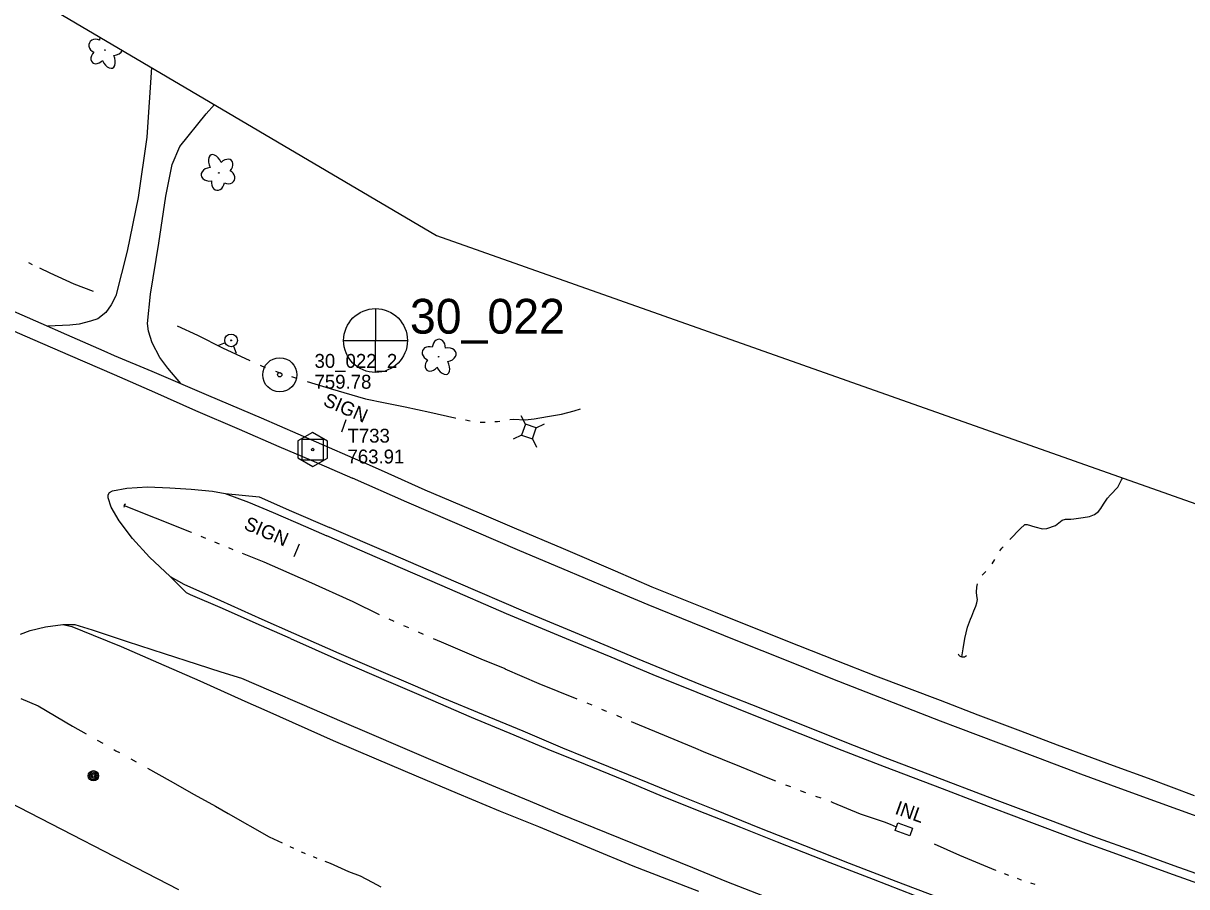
# Model space of a CAD drawing. Extents: x 589250 to 1188077, y 162953 to 363065.
# Drawn here: x 595870 to 596372, y 184512 to 184885 of the extents above; entities that cross this region are included whole.
import ezdxf

# ---------------------------------------------------------------- set-up
doc = ezdxf.new("R2010")
doc.units = 0
for name, color, linetype in [('E_DRN', 7, 'Continuous'), ('E_DRN_Text', 7, 'Continuous'), ('E_DWY', 7, 'Continuous'), ('E_LAND_Vegetation', 7, 'Continuous'), ('E_MAP_Control', 7, 'Continuous'), ('E_MAP_Limits', 7, 'Continuous'), ('E_MAP_PassPoints', 7, 'Continuous'), ('E_MAP_PhotoCenter', 7, 'Continuous'), ('E_MISCPROP', 7, 'Continuous'), ('E_RDWY', 7, 'Continuous'), ('E_RDWY_Gravel', 7, 'Continuous'), ('E_SGN', 7, 'Continuous'), ('E_SGN_Text', 7, 'Continuous'), ('E_UTL_AG_Bold', 7, 'Continuous'), ('E_UTL_WHydrant', 7, 'Continuous'), ('E_WTR_FlowLine', 7, 'Continuous')]:
    doc.layers.add(name, color=color, linetype=linetype)

msp = doc.modelspace()

# ---------------------------------------------------------------- linework, layer by layer
at = {"layer": 'E_DRN'}
for p, q in [((596246.52, 184536.68), (596247.68, 184539.93)), ((596247.68, 184539.93), (596254.02, 184537.67)), ((596252.86, 184534.42), (596246.52, 184536.68)), ((596254.02, 184537.67), (596252.86, 184534.42))]:
    msp.add_line(p, q, dxfattribs=at)
for centre, radius, start, end in [((595914.54, 184676.71), 0.915, 108.31, 214.5702), ((596275.83, 184613.91), 2.36, 206.3628, 312.6231)]:
    msp.add_arc(centre, radius, start, end, dxfattribs=at)
at = {"layer": 'E_DWY'}
for p, q in [((595925.59, 184865.98), (595923.48, 184835.96)), ((595949.15, 184846.01), (595952.68, 184850.02)), ((595937.79, 184831.81), (595949.15, 184846.01)), ((595923.48, 184835.96), (595919.72, 184809.91)), ((595934.42, 184824.15), (595937.79, 184831.81)), ((595931.72, 184810.45), (595934.42, 184824.15)), ((595919.72, 184809.91), (595915, 184786.73)), ((595928.66, 184790.1), (595931.72, 184810.45)), ((595925.17, 184768.12), (595928.66, 184790.1)), ((595915, 184786.73), (595910.11, 184767.39)), ((595910.11, 184767.39), (595908.16, 184763.53)), ((595923.82, 184755.45), (595925.17, 184768.12)), ((595905.85, 184760.18), (595902.33, 184757.5)), ((595908.16, 184763.53), (595905.85, 184760.18)), ((595890.29, 184754.71), (595880.77, 184754.36)), ((595894.29, 184755.21), (595890.29, 184754.71)), ((595899.19, 184756.53), (595894.29, 184755.21)), ((595902.33, 184757.5), (595899.19, 184756.53)), ((595924.26, 184752.24), (595923.82, 184755.45)), ((595925.85, 184747.08), (595924.26, 184752.24)), ((595929.19, 184740.85), (595925.85, 184747.08)), ((595932.56, 184736.27), (595929.19, 184740.85)), ((595938.13, 184729.53), (595932.56, 184736.27))]:
    msp.add_line(p, q, dxfattribs=at)
at = {"layer": 'E_LAND_Vegetation'}
for centre in [(595905.44, 184873.5), (595954.61, 184820.47), (596049.48, 184741.14)]:
    msp.add_circle(centre, 0.128, dxfattribs=at)
for centre, major_axis, ratio, start_param, end_param in [((595901.83, 184875.18), (3.13, -1.45), 0.832022, 1.570796, 4.712389), ((595905.84, 184877.39), (-0.52, -3.58), 0.782863, 4.346802, 4.712389), ((595902.5, 184870.78), (2.51, 2.62), 0.716896, 1.570796, 4.712389), ((595906.8, 184870.08), (-1.94, 4.34), 0.560249, 1.570796, 4.712389), ((595908.93, 184874.07), (-4.2, -0.41), 0.691916, 1.570796, 2.77717), ((595953.24, 184823.89), (1.95, -4.34), 0.560249, 1.570796, 4.712389), ((595957.55, 184823.2), (-2.51, -2.62), 0.716896, 1.570796, 4.712389), ((595951.12, 184819.89), (4.2, 0.42), 0.691916, 1.570796, 4.712389), ((595958.22, 184818.8), (-3.13, 1.45), 0.832022, 1.570796, 4.712389), ((595954.21, 184816.59), (0.51, 3.58), 0.782863, 1.570796, 4.712389), ((596045.75, 184742.55), (3.23, -1.21), 0.832022, 1.570796, 4.712389), ((596049.58, 184745.05), (-0.24, -3.61), 0.782863, 1.570796, 4.712389), ((596052.91, 184741.98), (-4.16, -0.73), 0.691916, 1.570796, 4.712389), ((596046.75, 184738.21), (2.31, 2.8), 0.716896, 1.570796, 4.712389), ((596051.09, 184737.84), (-2.26, 4.18), 0.560249, 1.570796, 4.712389)]:
    msp.add_ellipse(centre, major_axis=major_axis, ratio=ratio, start_param=start_param, end_param=end_param, dxfattribs=at)
at = {"layer": 'E_MAP_Control'}
for p, q in [((595990.63, 184696.57), (595990.63, 184705.57)), ((595990.63, 184705.57), (595999.63, 184705.57)), ((595990.63, 184696.57), (595990.63, 184705.57)), ((595990.63, 184705.57), (595999.63, 184705.57)), ((595999.63, 184705.57), (595999.63, 184696.57)), ((595999.63, 184705.57), (595999.63, 184696.57)), ((595999.63, 184696.57), (595990.63, 184696.57)), ((595999.63, 184696.57), (595990.63, 184696.57))]:
    msp.add_line(p, q, dxfattribs=at)
msp.add_lwpolyline([(595988.72, 184704.83), (595988.72, 184697.44), (595995.18, 184693.71), (596001.57, 184697.38), (596001.57, 184704.7), (595995.05, 184708.43)], close=True, dxfattribs=at)
msp.add_lwpolyline([(595988.72, 184704.83), (595988.72, 184697.44), (595995.18, 184693.71), (596001.57, 184697.38), (596001.57, 184704.7), (595995.05, 184708.43)], close=True, dxfattribs=at)
msp.add_circle((595995.13, 184701.07), 0.546, dxfattribs=at)
msp.add_circle((595995.13, 184701.07), 0.546, dxfattribs=at)
at = {"layer": 'E_MAP_Limits'}
for p, q in [((595505.97, 185113.2), (596048.59, 184793.51)), ((596048.59, 184793.51), (596621.63, 184590.89)), ((595524.53, 184723.49), (595937.18, 184511.19))]:
    msp.add_line(p, q, dxfattribs=at)
at = {"layer": 'E_MAP_PassPoints'}
for radius in [7.38, 7.38, 0.945, 0.945]:
    msp.add_circle((595980.91, 184733.35), radius, dxfattribs=at)
at = {"layer": 'E_MAP_PhotoCenter'}
for p, q in [((596022.19, 184761.93), (596022.12, 184734.52)), ((596022.19, 184761.93), (596022.12, 184734.52)), ((596008.5, 184748.12), (596035.96, 184748.11)), ((596008.5, 184748.12), (596035.96, 184748.11))]:
    msp.add_line(p, q, dxfattribs=at)
msp.add_circle((596022.24, 184748.13), 13.78, dxfattribs=at)
msp.add_circle((596022.24, 184748.13), 13.78, dxfattribs=at)
at = {"layer": 'E_MISCPROP'}
for radius in [2.23, 1.67, 1.12, 0.558]:
    msp.add_circle((595900.46, 184560.27), radius, dxfattribs=at)
at = {"layer": 'E_RDWY'}
for p, q in [((595850.64, 184759.05), (595870.92, 184750.15)), ((595870.92, 184750.15), (595890.48, 184741.65)), ((595890.48, 184741.65), (595909.39, 184733.51)), ((595909.39, 184733.51), (595926.78, 184725.91)), ((595926.78, 184725.91), (595944.59, 184717.98)), ((595944.59, 184717.98), (595963.42, 184709.94)), ((595963.42, 184709.94), (595980.56, 184702.4)), ((595980.56, 184702.4), (595994.39, 184696.45)), ((595994.39, 184696.45), (596012.33, 184688.69)), ((595908.67, 184683.29), (595914.82, 184684.4)), ((595914.82, 184684.4), (595923.76, 184684.99)), ((595923.76, 184684.99), (595933.38, 184684.63)), ((595933.38, 184684.63), (595942.64, 184683.99)), ((596035.72, 184678.44), (596012.33, 184688.69)), ((595906.76, 184681.49), (595907.36, 184682.48)), ((595906.84, 184680.27), (595906.76, 184681.49)), ((595908.07, 184676.19), (595906.84, 184680.27)), ((595907.36, 184682.48), (595908.67, 184683.29)), ((595942.64, 184683.99), (595951.83, 184683.14)), ((595951.83, 184683.14), (595957.31, 184682.16)), ((595957.31, 184682.16), (595972, 184680.63)), ((595972, 184680.63), (595985.95, 184674.56)), ((595911.51, 184670.26), (595908.07, 184676.19)), ((595985.95, 184674.56), (596002.32, 184667.46)), ((596084.59, 184657.44), (596035.72, 184678.44)), ((595917.34, 184662.63), (595911.51, 184670.26)), ((596028.92, 184656.02), (596002.32, 184667.46)), ((595924.71, 184654.67), (595917.34, 184662.63)), ((595933.55, 184646.25), (595924.71, 184654.67)), ((596057.08, 184643.82), (596028.92, 184656.02)), ((596102.67, 184649.81), (596084.59, 184657.44)), ((596123.12, 184641.13), (596102.67, 184649.81)), ((595940.67, 184639.3), (595933.55, 184646.25)), ((595942.41, 184638.42), (595940.67, 184639.3)), ((596087.19, 184630.92), (596057.08, 184643.82)), ((596140, 184634.13), (596123.12, 184641.13)), ((595956.14, 184632.5), (595942.41, 184638.42)), ((596159.09, 184626.33), (596140, 184634.13)), ((595970.69, 184625.96), (595956.14, 184632.5)), ((596113.74, 184619.85), (596087.19, 184630.92)), ((595873.18, 184623.04), (595879.79, 184624.62)), ((595879.79, 184624.62), (595887.27, 184625.56)), ((595887.27, 184625.56), (595892.5, 184625.62)), ((595892.5, 184625.62), (595899.94, 184623.28)), ((595985.48, 184619.5), (595970.69, 184625.96)), ((596179.39, 184618.14), (596159.09, 184626.33)), ((595868.93, 184621.37), (595873.18, 184623.04)), ((595899.94, 184623.28), (595915.04, 184618.27)), ((595985.48, 184619.5), (596006.81, 184610.11)), ((596135.27, 184610.8), (596113.74, 184619.85)), ((595915.04, 184618.27), (595931.05, 184613.08)), ((596198.92, 184610.36), (596179.39, 184618.14)), ((595931.05, 184613.08), (595945.24, 184608.46)), ((596006.81, 184610.11), (596027.84, 184601.01)), ((596162.74, 184599.52), (596135.27, 184610.8)), ((596219.65, 184601.99), (596198.92, 184610.36)), ((595945.24, 184608.46), (595955.45, 184605.16)), ((595955.45, 184605.16), (595964.42, 184602.37)), ((595964.42, 184602.37), (595977.05, 184596.9)), ((596027.84, 184601.01), (596046.02, 184593.2)), ((596184.7, 184590.84), (596162.74, 184599.52)), ((596266.09, 184583.92), (596219.65, 184601.99)), ((595977.05, 184596.9), (595990.39, 184591.16)), ((595990.39, 184591.16), (596007.69, 184583.71)), ((596046.02, 184593.2), (596063.47, 184585.64)), ((596210.34, 184580.69), (596184.7, 184590.84)), ((596007.69, 184583.71), (596019.47, 184578.75)), ((596063.47, 184585.64), (596081.95, 184577.98)), ((596273.8, 184580.92), (596266.09, 184583.92)), ((596019.47, 184578.75), (596033.92, 184572.51)), ((596225.67, 184574.53), (596210.34, 184580.69)), ((596291.29, 184574.33), (596273.8, 184580.92)), ((596081.95, 184577.98), (596096.7, 184571.8)), ((596242.21, 184568.08), (596225.67, 184574.53)), ((596308.17, 184567.99), (596291.29, 184574.33)), ((596033.92, 184572.51), (596045.99, 184567.28)), ((596096.7, 184571.8), (596112.81, 184565.28)), ((596045.99, 184567.28), (596062.74, 184560.32)), ((596112.81, 184565.28), (596129.26, 184558.56)), ((596260.82, 184560.94), (596242.21, 184568.08)), ((596326.7, 184561.01), (596308.17, 184567.99)), ((596062.74, 184560.32), (596077.56, 184554.01)), ((596129.26, 184558.56), (596146.04, 184551.51)), ((596289.42, 184550.09), (596260.82, 184560.94)), ((596343.96, 184554.65), (596326.7, 184561.01)), ((596077.56, 184554.01), (596089.01, 184549.3)), ((596360.32, 184548.7), (596343.96, 184554.65)), ((596089.01, 184549.3), (596102.01, 184543.83)), ((596146.04, 184551.51), (596164.4, 184544.13)), ((596310.21, 184542.23), (596289.42, 184550.09)), ((596391.84, 184537.33), (596360.32, 184548.7)), ((596102.01, 184543.83), (596116.51, 184537.96)), ((596164.4, 184544.13), (596179.77, 184538.09)), ((596332.41, 184533.99), (596310.21, 184542.23)), ((596116.51, 184537.96), (596133.21, 184531.15)), ((596179.77, 184538.09), (596195.65, 184531.79)), ((596350.87, 184527.31), (596332.41, 184533.99)), ((596133.21, 184531.15), (596143.77, 184526.86)), ((596195.65, 184531.79), (596218.32, 184522.86)), ((596143.77, 184526.86), (596159.14, 184520.66)), ((596367.07, 184521.42), (596350.87, 184527.31)), ((596159.14, 184520.66), (596173.78, 184514.73)), ((596218.32, 184522.86), (596237.13, 184515.6)), ((596387.6, 184514.08), (596367.07, 184521.42)), ((596173.78, 184514.73), (596191.85, 184507.62)), ((596237.13, 184515.6), (596254.82, 184508.81))]:
    msp.add_line(p, q, dxfattribs=at)
at = {"layer": 'E_RDWY_Gravel'}
for p, q in [((595853.24, 184766.32), (595877.79, 184755.69)), ((595877.79, 184755.69), (595888.77, 184750.8)), ((595888.77, 184750.8), (595904.97, 184743.74)), ((595904.97, 184743.74), (595909.46, 184741.74)), ((595909.46, 184741.74), (595925.74, 184734.86)), ((595925.74, 184734.86), (595950.17, 184724.35)), ((595950.17, 184724.35), (595972.93, 184714.78)), ((595972.93, 184714.78), (595996.58, 184704.37)), ((595996.58, 184704.37), (596015.74, 184696.1)), ((596027.76, 184690.79), (596015.74, 184696.1)), ((596043.72, 184683.59), (596027.76, 184690.79)), ((595957.31, 184682.16), (595967.34, 184678.33)), ((596067.16, 184673.57), (596043.72, 184683.59)), ((595967.34, 184678.33), (595978.01, 184673.96)), ((595978.01, 184673.96), (595992.03, 184667.85)), ((596082.2, 184667.12), (596067.16, 184673.57)), ((595992.03, 184667.85), (596001.21, 184663.84)), ((596103.44, 184658.17), (596082.2, 184667.12)), ((596012.23, 184659.06), (596001.21, 184663.84)), ((596033.02, 184650.07), (596012.23, 184659.06)), ((596125.78, 184648.56), (596103.44, 184658.17)), ((596051, 184642.31), (596033.02, 184650.07)), ((595933.55, 184646.25), (595939.43, 184642.97)), ((596141.71, 184641.75), (596125.78, 184648.56)), ((595939.43, 184642.97), (595955.27, 184635.91)), ((596078.73, 184630.23), (596051, 184642.31)), ((596168.95, 184630.69), (596141.71, 184641.75)), ((595955.27, 184635.91), (595973.2, 184627.86)), ((596106.42, 184618.65), (596078.73, 184630.23)), ((596189.39, 184622.59), (596168.95, 184630.69)), ((595887.27, 184625.56), (595891.13, 184624.69)), ((595891.13, 184624.69), (595900.36, 184620.97)), ((595973.2, 184627.86), (595986.79, 184621.86)), ((595900.36, 184620.97), (595912.37, 184616.07)), ((595986.79, 184621.86), (596006.38, 184613.2)), ((596204.96, 184616.4), (596189.39, 184622.59)), ((595912.37, 184616.07), (595928.54, 184609.09)), ((596123.92, 184611.47), (596106.42, 184618.65)), ((596221.42, 184609.87), (596204.96, 184616.4)), ((595928.54, 184609.09), (595946.37, 184601.32)), ((596006.38, 184613.2), (596023.52, 184605.86)), ((596142.08, 184603.91), (596123.92, 184611.47)), ((596238.3, 184603.28), (596221.42, 184609.87)), ((596023.52, 184605.86), (596038.37, 184599.51)), ((596161.06, 184596.2), (596142.08, 184603.91)), ((595946.37, 184601.32), (595965.8, 184592.49)), ((596038.37, 184599.51), (596051.25, 184594)), ((596266.14, 184592.83), (596238.3, 184603.28)), ((596051.25, 184594), (596068.66, 184586.74)), ((596186.42, 184586.02), (596161.06, 184596.2)), ((595965.8, 184592.49), (595975.34, 184588.33)), ((596282.46, 184586.52), (596266.14, 184592.83)), ((595975.34, 184588.33), (596004.01, 184575.46)), ((596068.66, 184586.74), (596085.9, 184579.69)), ((596205.62, 184578.4), (596186.42, 184586.02)), ((596300.76, 184579.54), (596282.46, 184586.52)), ((596085.9, 184579.69), (596102.93, 184572.42)), ((596316.66, 184573.51), (596300.76, 184579.54)), ((596004.01, 184575.46), (596022.52, 184567.57)), ((596223.71, 184571.25), (596205.62, 184578.4)), ((596102.93, 184572.42), (596122.86, 184564.27)), ((596241.95, 184564.16), (596223.71, 184571.25)), ((596340.86, 184564.65), (596316.66, 184573.51)), ((596022.52, 184567.57), (596039.79, 184560.21)), ((596122.86, 184564.27), (596139.73, 184557.33)), ((596266.96, 184554.64), (596241.95, 184564.16)), ((596355.89, 184559.06), (596340.86, 184564.65)), ((596039.79, 184560.21), (596057.54, 184552.8)), ((596375.74, 184551.68), (596355.89, 184559.06)), ((596139.73, 184557.33), (596152.01, 184552.33)), ((596282.65, 184548.65), (596266.96, 184554.64)), ((596057.54, 184552.8), (596076.05, 184545.01)), ((596152.01, 184552.33), (596168.53, 184545.73)), ((596303.32, 184540.91), (596282.65, 184548.65)), ((596076.05, 184545.01), (596092.56, 184538.35)), ((596168.53, 184545.73), (596188.05, 184537.81)), ((596324.74, 184532.8), (596303.32, 184540.91)), ((596092.56, 184538.35), (596115.34, 184528.89)), ((596188.05, 184537.81), (596207.39, 184530.26)), ((596115.34, 184528.89), (596133.38, 184521.46)), ((596207.39, 184530.26), (596226.76, 184522.56)), ((596343.82, 184525.91), (596324.74, 184532.8)), ((596364.66, 184518.28), (596343.82, 184525.91)), ((596133.38, 184521.46), (596147.89, 184515.77)), ((596226.76, 184522.56), (596246.82, 184514.81)), ((596147.89, 184515.77), (596161.73, 184510.43)), ((596246.82, 184514.81), (596264.71, 184508.11)), ((596389.81, 184509.25), (596364.66, 184518.28))]:
    msp.add_line(p, q, dxfattribs=at)
at = {"layer": 'E_SGN'}
for p, q in [((596009.39, 184713.86), (596007.56, 184708.6)), ((595989.21, 184660.31), (595986.95, 184654.71))]:
    msp.add_line(p, q, dxfattribs=at)
at = {"layer": 'E_UTL_AG_Bold'}
for p, q in [((596086.92, 184712.08), (596085.17, 184715.68)), ((596086.92, 184712.08), (596085.28, 184707.36)), ((596091.65, 184710.44), (596086.92, 184712.08)), ((596090.01, 184705.72), (596091.65, 184710.44)), ((596091.65, 184710.44), (596095.24, 184712.19)), ((596085.28, 184707.36), (596081.68, 184705.61)), ((596085.28, 184707.36), (596090.01, 184705.72)), ((596090.01, 184705.72), (596091.75, 184702.12))]:
    msp.add_line(p, q, dxfattribs=at)
at = {"layer": 'E_UTL_WHydrant'}
for p, q in [((595957.35, 184747.18), (595954.4, 184746.01)), ((595960.87, 184745.66), (595962.04, 184742.71))]:
    msp.add_line(p, q, dxfattribs=at)
for radius in [2.74, 0.21]:
    msp.add_circle((595959.87, 184748.18), radius, dxfattribs=at)
at = {"layer": 'E_WTR_FlowLine'}
for p, q in [((595874.17, 184780.85), (595872.59, 184781.6)), ((595881.81, 184777.24), (595877.33, 184779.36)), ((595892.15, 184772.47), (595881.81, 184777.24)), ((595900.56, 184769.32), (595892.15, 184772.47)), ((595936.6, 184754.51), (595945.34, 184750.38)), ((595945.34, 184750.38), (595956.14, 184744.96)), ((595956.14, 184744.96), (595968.02, 184739.5)), ((595972.38, 184737.5), (595974.57, 184736.5)), ((595979.07, 184734.84), (595981.35, 184734.09)), ((595985.91, 184732.59), (595988.19, 184731.83)), ((595992.78, 184730.41), (596002.67, 184727.36)), ((596002.67, 184727.36), (596017.88, 184723.01)), ((596017.88, 184723.01), (596026.35, 184721.25)), ((596026.36, 184721.25), (596034.99, 184719.46)), ((596034.99, 184719.46), (596045.66, 184717.24)), ((596045.66, 184717.24), (596056.41, 184714.75)), ((596056.41, 184714.75), (596056.8, 184714.67)), ((596080.19, 184714), (596081.75, 184714.23)), ((596081.75, 184714.23), (596086.88, 184713.87)), ((596086.88, 184713.87), (596090.79, 184714.41)), ((596090.79, 184714.41), (596096.52, 184715.38)), ((596096.52, 184715.38), (596102.49, 184716.34)), ((596102.49, 184716.34), (596108.03, 184717.79)), ((596108.03, 184717.79), (596110.77, 184718.59)), ((596061.02, 184713.89), (596063.13, 184713.49)), ((596067.37, 184712.88), (596069.52, 184712.96)), ((596073.81, 184713.12), (596074.88, 184713.16)), ((596074.88, 184713.16), (596075.94, 184713.33)), ((596339.59, 184681.58), (596342.72, 184684.91)), ((596342.72, 184684.91), (596344.24, 184688.05)), ((596344.24, 184688.05), (596344.77, 184688.78)), ((596336.49, 184677.54), (596338.26, 184680.1)), ((596338.26, 184680.1), (596339.59, 184681.58)), ((595913.67, 184676.99), (595927.12, 184671.59)), ((596332.68, 184673.09), (596334.3, 184674.3)), ((596334.3, 184674.3), (596335.38, 184675.68)), ((596335.38, 184675.68), (596336.49, 184677.54)), ((595927.12, 184671.59), (595942.63, 184665.4)), ((596315.86, 184668.26), (596318.63, 184670.64)), ((596318.63, 184670.64), (596320.14, 184670.97)), ((596320.14, 184670.97), (596322.48, 184671.09)), ((596322.48, 184671.09), (596323.66, 184671.23)), ((596323.66, 184671.23), (596327.8, 184671.74)), ((596327.8, 184671.74), (596330.4, 184672.2)), ((596330.4, 184672.2), (596332.68, 184673.09)), ((595942.63, 184665.4), (595942.86, 184665.31)), ((596296.21, 184662.43), (596300.59, 184666.93)), ((596300.59, 184666.93), (596302.62, 184668.69)), ((596302.62, 184668.69), (596303.61, 184668.79)), ((596303.61, 184668.79), (596306.8, 184667.71)), ((596306.8, 184667.71), (596310.13, 184666.88)), ((596310.13, 184666.88), (596312.1, 184667.05)), ((596312.1, 184667.05), (596315.86, 184668.26)), ((595946.82, 184663.67), (595948.8, 184662.85)), ((595952.76, 184661.2), (595954.75, 184660.38)), ((596292.68, 184658.59), (596293.16, 184659.1)), ((596296.1, 184662.31), (596296.21, 184662.43)), ((595958.71, 184658.75), (595960.7, 184657.95)), ((595964.68, 184656.34), (595973.99, 184652.57)), ((596291.82, 184657.4), (596292.68, 184658.59)), ((595973.99, 184652.57), (595993.28, 184644.13)), ((596288.46, 184651.81), (596289.55, 184653.69)), ((595993.28, 184644.13), (596012.38, 184635.57)), ((596284.19, 184646.9), (596284.47, 184647.22)), ((596284.47, 184647.22), (596285.66, 184648.5)), ((596281.66, 184639.57), (596281.83, 184641.73)), ((596281.89, 184637.96), (596281.66, 184639.57)), ((596281.83, 184641.73), (596282.17, 184643.15)), ((596012.38, 184635.57), (596023.77, 184629.93)), ((596281.34, 184633.44), (596281.9, 184634.97)), ((596282.13, 184636.35), (596281.89, 184637.96)), ((596281.9, 184634.97), (596282.13, 184636.35)), ((596279.08, 184627.87), (596279.62, 184629.19)), ((596279.62, 184629.19), (596280.51, 184631.51)), ((596280.51, 184631.51), (596281.34, 184633.44)), ((596027.99, 184628.01), (596030.11, 184627.07)), ((596034.36, 184625.19), (596036.48, 184624.25)), ((596276.69, 184619.48), (596277.84, 184624.39)), ((596277.84, 184624.39), (596279.08, 184627.87)), ((596040.72, 184622.38), (596042.85, 184621.45)), ((596047.09, 184619.58), (596050.62, 184618.04)), ((596275.89, 184615.13), (596276.69, 184619.48)), ((596050.62, 184618.04), (596067.72, 184610.8)), ((596275.34, 184611.6), (596275.89, 184615.13)), ((596067.72, 184610.8), (596078.04, 184606.53)), ((596078.04, 184606.53), (596078.09, 184606.51)), ((596078.09, 184606.51), (596092.8, 184600.15)), ((596092.8, 184600.15), (596109.12, 184593.53)), ((595869.17, 184593.71), (595876.58, 184590.46)), ((595876.58, 184590.46), (595891.49, 184581.74)), ((596113.42, 184591.77), (596115.56, 184590.87)), ((596119.84, 184589.09), (596121.88, 184588.24)), ((596121.88, 184588.24), (596121.98, 184588.2)), ((596126.26, 184586.39), (596128.39, 184585.49)), ((596132.67, 184583.69), (596136.07, 184582.25)), ((595891.49, 184581.74), (595897.33, 184578.42)), ((596136.07, 184582.25), (596151.05, 184576.02)), ((595902.13, 184575.7), (595904.52, 184574.33)), ((596151.05, 184576.02), (596160.38, 184572.15)), ((595909.32, 184571.61), (595910.18, 184571.12)), ((595910.18, 184571.12), (595911.72, 184570.27)), ((596160.38, 184572.15), (596163.73, 184570.78)), ((596163.73, 184570.78), (596180.09, 184564.08)), ((595916.54, 184567.59), (595918.96, 184566.26)), ((595923.78, 184563.59), (595933.64, 184558.12)), ((596180.09, 184564.08), (596191.64, 184559.4)), ((596191.64, 184559.4), (596194.9, 184558.13)), ((595933.64, 184558.12), (595943.91, 184552.25)), ((596199.23, 184556.44), (596201.39, 184555.6)), ((596205.71, 184553.92), (596205.92, 184553.84)), ((596205.92, 184553.84), (596207.89, 184553.12)), ((595943.91, 184552.25), (595953.13, 184547.12)), ((596212.25, 184551.52), (596214.43, 184550.72)), ((596218.78, 184549.13), (596219.65, 184548.81)), ((596219.65, 184548.81), (596231.44, 184543.9)), ((595953.13, 184547.12), (595958.63, 184544.02)), ((595958.63, 184544.02), (595976.37, 184533.93)), ((596231.44, 184543.9), (596237.58, 184541.8)), ((596237.58, 184541.8), (596241.76, 184540.43)), ((596241.76, 184540.43), (596244.48, 184539.35)), ((596244.48, 184539.35), (596247.06, 184538.2)), ((595976.37, 184533.93), (595981.9, 184531.34)), ((595985.22, 184529.79), (595986.87, 184529.02)), ((596263.38, 184530.91), (596274.38, 184526.08)), ((595990.18, 184527.46), (595991.24, 184526.97)), ((595991.24, 184526.97), (595991.86, 184526.73)), ((595995.26, 184525.4), (595996.97, 184524.73)), ((596000.38, 184523.4), (596002.67, 184522.51)), ((596274.38, 184526.08), (596289.89, 184519.5)), ((596002.67, 184522.51), (596010.59, 184519.05)), ((596010.59, 184519.05), (596015.64, 184517.05)), ((596289.89, 184519.5), (596289.93, 184519.48)), ((596015.64, 184517.05), (596020.75, 184514.41)), ((596020.75, 184514.41), (596024.48, 184512.41)), ((596293.67, 184518.11), (596295.54, 184517.42)), ((596299.28, 184516.05), (596300.53, 184515.59)), ((596300.53, 184515.59), (596301.16, 184515.38)), ((596304.94, 184514.12), (596306.83, 184513.49))]:
    msp.add_line(p, q, dxfattribs=at)

# ---------------------------------------------------------------- texts
at = {"layer": 'E_DRN_Text'}
msp.add_text('INL', height=6, rotation=340.4115, dxfattribs=at).set_placement((596246.1, 184543.99))
at = {"layer": 'E_MAP_Control'}
for s, p in [('T733', (596010.14, 184704.07)), ('T733', (596010.14, 184704.07)), ('763.91', (596010.14, 184695.07)), ('763.91', (596010.14, 184695.07))]:
    msp.add_text(s, height=6, dxfattribs=at).set_placement(p)
at = {"layer": 'E_MAP_PassPoints'}
for s, p in [('30_022_2', (595995.91, 184736.34)), ('30_022_2', (595995.91, 184736.34)), ('759.78', (595995.91, 184727.34)), ('759.78', (595995.91, 184727.34))]:
    msp.add_text(s, height=6, dxfattribs=at).set_placement(p)
at = {"layer": 'E_MAP_PhotoCenter'}
msp.add_text('30_022', height=15, dxfattribs=at).set_placement((596037.09, 184751.11))
msp.add_text('30_022', height=15, dxfattribs=at).set_placement((596037.09, 184751.11))
at = {"layer": 'E_SGN_Text'}
for p in [(595999.23, 184720.29), (595964.98, 184666.92)]:
    msp.add_text('SIGN', height=6, rotation=336.5587, dxfattribs=at).set_placement(p)

doc.saveas('drawing.dxf')
